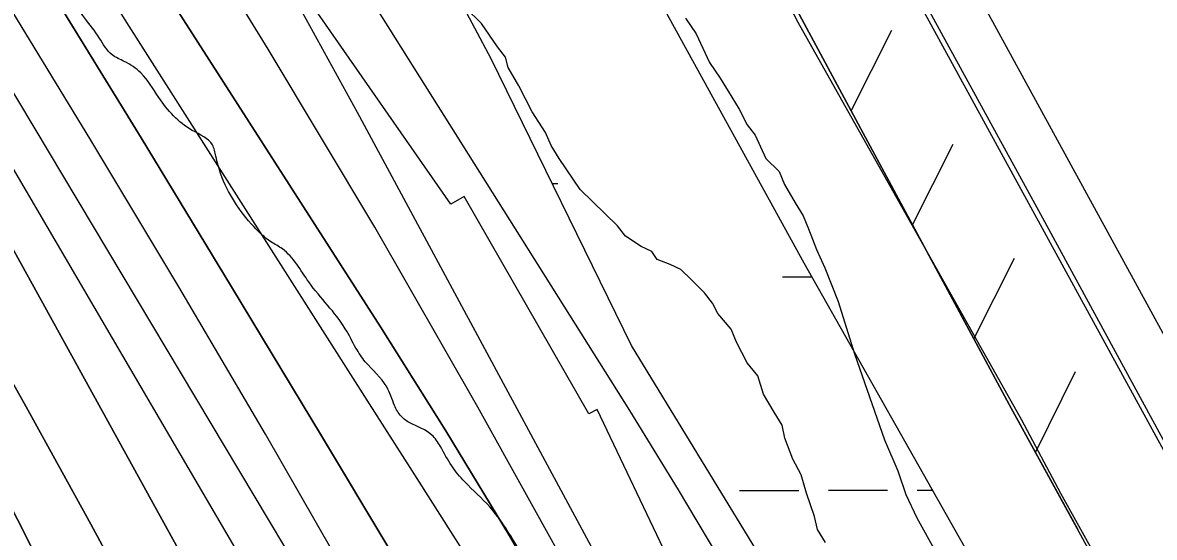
# Model space of a CAD drawing. Extents: x 3329297 to 3367176, y 649250 to 674653.
# Drawn here: x 3341715 to 3342327, y 666819 to 667097 of the extents above; entities that cross this region are included whole.
import ezdxf

# ---------------------------------------------------------------- set-up
doc = ezdxf.new("R2010")
doc.units = 0
for name, color, linetype in [('V-FLOD-BASE', 7, 'Continuous'), ('V-LEVE-TOET', 7, 'Continuous'), ('V-RIVR-EDGE', 7, 'Continuous'), ('V-RRAP-FSHR', 7, 'Continuous'), ('V-RRAP-RVMT', 7, 'Continuous'), ('V-SITE-VEGE', 7, 'Continuous'), ('V-SURV-LINE', 7, 'Continuous'), ('V-TOPO-DPTH', 7, 'Continuous'), ('V-TOPO-MAJR', 7, 'Continuous'), ('V-TOPO-MINR', 7, 'Continuous'), ('V-TOPO-WATR', 7, 'Continuous'), ('V-UTIL-LINE', 7, 'Continuous'), ('V-WETL-SWMP', 7, 'Continuous')]:
    doc.layers.add(name, color=color, linetype=linetype)

msp = doc.modelspace()

# ---------------------------------------------------------------- linework, layer by layer
at = {"layer": 'V-FLOD-BASE'}
msp.add_lwpolyline([(3341367.23, 668444.17), (3341507.93, 668231.43), (3341629.22, 668048.89), (3341756.43, 667857.05), (3341875.95, 667679.19), (3342045.46, 667398.54), (3342152.31, 667199.57), (3342264.99, 666993.68), (3342340.14, 666855.37)], dxfattribs=at)
at = {"layer": 'V-LEVE-TOET'}
for points in [[(3342254.81, 666882.1), (3342133.85, 667097.19), (3342054.97, 667249.64), (3341968.26, 667420.04), (3341879.97, 667569.74), (3341785.71, 667709.7), (3341687.95, 667858.25), (3341588.51, 668009.11), (3341482.67, 668161.32), (3341399.77, 668294.58), (3341324.46, 668416.22)], [(3342565.29, 666264.01), (3342522.02, 666392.83), (3342494.96, 666444.66), (3342433.08, 666559.35), (3342334.98, 666736.18), (3342275.97, 666842.56), (3342254.81, 666882.1)]]:
    msp.add_lwpolyline(points, dxfattribs=at)
at = {"layer": 'V-RIVR-EDGE'}
msp.add_spline([(3342816.41, 664076.7), (3342812.76, 664100.73), (3342811.24, 664114.69), (3342810.49, 664125.17), (3342811.67, 664129.43), (3342815.94, 664131.36), (3342822.14, 664130.96), (3342827.58, 664133.66), (3342827.98, 664138.7), (3342825.71, 664163.52), (3342823.01, 664169.35), (3342818.01, 664185.26), (3342816.5, 664200), (3342816.91, 664208.92), (3342818.1, 664220.94), (3342817.34, 664227.14), (3342814.66, 664243.44), (3342809.27, 664257.41), (3342808.51, 664264.01), (3342808.92, 664272.54), (3342814.79, 664296.18), (3342814.82, 664305.49), (3342810.59, 664319.46), (3342799.78, 664338.87), (3342790.88, 664350.14), (3342779.66, 664360.25), (3342778.51, 664365.3), (3342779.3, 664369.17), (3342779.69, 664370.72), (3342785.91, 664376.91), (3342798.35, 664388.13), (3342804.18, 664396.26), (3342807.71, 664410.21), (3342807.34, 664416.8), (3342805.02, 664421.46), (3342805.03, 664424.18), (3342805.05, 664435.04), (3342805.48, 664451.32), (3342803.59, 664468.39), (3342800.14, 664485.46), (3342800.15, 664492.05), (3342800.55, 664495.93), (3342805.6, 664499.41), (3342810.27, 664507.15), (3342811.45, 664513.74), (3342812.65, 664526.54), (3342808.84, 664554.08), (3342808.48, 664564.55), (3342811.98, 664571.52), (3342819.76, 664577.71), (3342825.21, 664588.56), (3342825.62, 664596.7), (3342825.25, 664604.07), (3342821.39, 664610.67), (3342817.54, 664623.86), (3342808.64, 664632.03), (3342807.5, 664639.01), (3342807.51, 664645.61), (3342805.59, 664651.04), (3342795.55, 664667.74), (3342786.28, 664683.28), (3342782.79, 664682.12), (3342779.3, 664685.62), (3342772.36, 664698.82), (3342765.01, 664705.82), (3342757.66, 664715.15), (3342754.96, 664720.97), (3342754.97, 664725.24), (3342756.92, 664729.5), (3342762.36, 664734.91), (3342763.16, 664745.77), (3342759.34, 664768.66), (3342756.66, 664780.69), (3342750.49, 664796.21), (3342738.91, 664818.35), (3342728.88, 664839.31), (3342718.83, 664850.59), (3342704.53, 664870.4), (3342673.21, 664906.93), (3342667.03, 664917.03), (3342662.4, 664928.67), (3342645.77, 664948.1), (3342638.82, 664957.43), (3342632.64, 664969.85), (3342630.72, 664978), (3342626.86, 664984.99), (3342614.87, 664996.66), (3342611.39, 664999.38), (3342609.84, 665001.32), (3342609.85, 665006.36), (3342606.76, 665010.25), (3342597.86, 665020.35), (3342593.22, 665025.41), (3342592.47, 665033.17), (3342590.94, 665044.42), (3342589.42, 665054.5), (3342588.28, 665065.36), (3342585.98, 665077), (3342585.23, 665086.7), (3342585.25, 665096.4), (3342584.88, 665101.05), (3342582.95, 665104.16), (3342580.25, 665109.59), (3342577.16, 665116.97), (3342577.18, 665122.79), (3342577.2, 665131.71), (3342577.22, 665142.56), (3342577.25, 665154.2), (3342576.12, 665167.77), (3342572.7, 665192.99), (3342566.93, 665215.11), (3342563.48, 665229.47), (3342558.85, 665239.95), (3342557.31, 665244.22), (3342555.4, 665255.47), (3342553.11, 665268.66), (3342549.27, 665284.57), (3342541.57, 665307.08), (3342537.34, 665321.83), (3342531.95, 665340.07), (3342533.51, 665343.55), (3342533.53, 665349.76), (3342526.98, 665368.39), (3342525.46, 665379.64), (3342523.54, 665388.18), (3342518.15, 665403.7), (3342515.47, 665416.12), (3342514.34, 665430.86), (3342508.57, 665450.65), (3342503.19, 665470.83), (3342492.38, 665490.63), (3342491.63, 665499.17), (3342490.87, 665508.48), (3342486.28, 665532.92), (3342483.6, 665545.33), (3342477.81, 665557.76), (3342475.93, 665580.26), (3342474.8, 665594.22), (3342470.17, 665605.48), (3342467.87, 665614.4), (3342467.13, 665629.53), (3342466.39, 665643.49), (3342466.82, 665662.1), (3342467.25, 665679.55), (3342463.41, 665695.46), (3342454.93, 665713.71), (3342445.67, 665732.35), (3342448.39, 665735.45), (3342449.55, 665735.05), (3342454.58, 665728.84), (3342456.13, 665730.38), (3342456.13, 665730.77), (3342455.37, 665734.65), (3342442.22, 665750.97), (3342428.7, 665771.56), (3342413.65, 665800.68), (3342398.6, 665832.52), (3342380.47, 665869.41), (3342358.86, 665914.06), (3342350, 665938.51), (3342337.27, 665963.36), (3342312.2, 666021.59), (3342297.17, 666058.47), (3342281.74, 666092.64), (3342274.81, 666112.43), (3342267.5, 666136.11), (3342262.92, 666165.98), (3342261.43, 666190.8), (3342261.45, 666198.56), (3342257.57, 666197.79), (3342255.25, 666199.74), (3342252.93, 666205.17), (3342252.57, 666212.54), (3342252.58, 666219.13), (3342250.29, 666232.71), (3342241.82, 666258.33), (3342236.07, 666285.87), (3342231.81, 666288.99), (3342227.55, 666291.71), (3342219.05, 666302.59), (3342218.67, 666306.86), (3342219.07, 666312.29), (3342210.16, 666314.25), (3342205.13, 666318.91), (3342203.98, 666324.35), (3342203.99, 666330.16), (3342202.08, 666339.09), (3342191.65, 666356.56), (3342180.04, 666369), (3342175.41, 666377.55), (3342164.99, 666396.96), (3342154.58, 666421.81), (3342139.95, 666463.34), (3342130.7, 666487.79), (3342122.99, 666506.43), (3342111.8, 666527.4), (3342098.68, 666554.19), (3342094.83, 666565.83), (3342092.54, 666581.74), (3342088.69, 666594.54), (3342085.25, 666612.78), (3342082.17, 666622.09), (3342072.89, 666631.81), (3342063.22, 666645.41), (3342057.44, 666657.83), (3342049.73, 666678.02), (3342048.22, 666693.14), (3342050.17, 666696.63), (3342050.96, 666704.38), (3342046.71, 666709.05), (3342039.36, 666716.82), (3342032.41, 666729.25), (3342015.81, 666761.09), (3342003.06, 666780.9), (3341996.09, 666786.35), (3341994.95, 666792.55), (3341992.63, 666796.44), (3341982.97, 666811.97), (3341967.13, 666835.28), (3341953.59, 666848.89), (3341946.63, 666857.44), (3341940.45, 666867.92), (3341935.81, 666874.14), (3341919.16, 666884.26), (3341915.69, 666890.09), (3341911.45, 666900.18), (3341899.85, 666913.78), (3341894.82, 666921.16), (3341889.03, 666931.65), (3341869.32, 666956.91), (3341855.01, 666974.78), (3341848.82, 666978.67), (3341839.53, 666986.84), (3341829.09, 667000.44), (3341821.76, 667015.19), (3341819.07, 667024.89), (3341817.15, 667031.1), (3341806.31, 667038.89), (3341788.13, 667056.77), (3341778.46, 667069.98), (3341769.56, 667076.21), (3341762.98, 667079.71), (3341756.02, 667089.04), (3341748.29, 667099.53), (3341738.62, 667112.35), (3341730.89, 667120.12), (3341719.29, 667133.73), (3341714.66, 667143.05), (3341706.55, 667156.64), (3341694.95, 667171.79), (3341682.22, 667198.97), (3341673.73, 667217.22), (3341665.66, 667244.77), (3341658.35, 667270.77), (3341654.5, 667280.86), (3341646.79, 667297.56), (3341633.67, 667325.51), (3341621.31, 667347.26), (3341603.92, 667370.57), (3341601.61, 667379.11), (3341595.05, 667392.31), (3341586.57, 667412.5), (3341578.1, 667435.79), (3341568.43, 667448.22), (3341554.13, 667467.65), (3341537.52, 667492.51), (3341516.66, 667523.97), (3341476.08, 667581.85), (3341429.71, 667650.22), (3341398.03, 667697.22), (3341370.98, 667737.23), (3341354.76, 667763.64), (3341343.55, 667778.41), (3341338.9, 667782.3), (3341332.33, 667790.07), (3341325.39, 667805.99), (3341317.65, 667814.15), (3341305.28, 667827.37), (3341300.64, 667833.19), (3341282.89, 667869.69), (3341259.72, 667911.24), (3341224.58, 667969.5), (3341190.57, 668018.45), (3341159.67, 668067), (3341126.02, 668105.48), (3341085.81, 668151.72), (3341034.77, 668213.12), (3340998.8, 668250.83), (3340967.07, 668282.32), (3340929.92, 668312.66), (3340887.35, 668349.99), (3340852.52, 668378), (3340818.08, 668406.01), (3340783.64, 668439.06), (3340747.67, 668475.99), (3340722.92, 668504.36), (3340704.36, 668525.73), (3340693.92, 668537.01), (3340680.75, 668543.24), (3340672.61, 668546.75), (3340664.48, 668552.59), (3340650.93, 668563.48), (3340645.91, 668568.92), (3340640.88, 668576.69), (3340634.7, 668584.08), (3340619.62, 668601.57), (3340609.54, 668604.69), (3340603.74, 668608.97), (3340599.1, 668614.41), (3340595.62, 668621.01), (3340589.43, 668627.24), (3340567.76, 668645.9), (3340549.95, 668659.13), (3340496.93, 668702.7), (3340430.76, 668760.64), (3340383.93, 668798.76), (3340346.77, 668824.45), (3340316.96, 668845.08), (3340289.86, 668863.37), (3340255.41, 668891.77), (3340209.37, 668936.09), (3340181.13, 668962.92), (3340159.06, 668977.32), (3340134.29, 668996.39), (3340120.75, 669009.22), (3340113.4, 669017.77), (3340109.92, 669023.59), (3340107.6, 669025.92), (3340099.85, 669026.72), (3340094.42, 669027.9), (3340089.39, 669030.24), (3340085.14, 669036.45), (3340084.76, 669043.04), (3340082.06, 669046.15), (3340066.19, 669058.99), (3340051.1, 669071.44), (3340041.8, 669077.66), (3339987.61, 669116.19), (3339929.52, 669149.3), (3339882.28, 669177.34), (3339823.8, 669212), (3339768.82, 669245.87), (3339704.94, 669289.46), (3339659.64, 669320.6), (3339613.98, 669359.49), (3339576.03, 669382.85), (3339562.87, 669392.97), (3339559.39, 669394.53), (3339555.89, 669394.15), (3339553.17, 669389.89), (3339550.84, 669388.73), (3339546.19, 669392.24), (3339540.39, 669395.35), (3339537.28, 669393.03), (3339533.01, 669392.66), (3339518.67, 669398.12), (3339507.83, 669404.74), (3339498.93, 669411.35), (3339490.01, 669411.38), (3339486.53, 669416.04), (3339483.43, 669417.6), (3339473.36, 669420.73), (3339460.58, 669427.74), (3339447.8, 669435.52), (3339435.41, 669443.31), (3339423.8, 669453.42), (3339413.36, 669464.7), (3339407.94, 669471.3), (3339393.62, 669479.48), (3339378.13, 669489.21), (3339357.61, 669502.45), (3339355.67, 669504.78), (3339358.39, 669506.33), (3339359.56, 669509.43), (3339359.18, 669510.98), (3339356.48, 669515.25), (3339347.17, 669516.82), (3339341.34, 669512.57), (3339338.24, 669513.36), (3339320.82, 669525.81), (3339311.15, 669534.75), (3339296.06, 669548.75), (3339293.35, 669550.31), (3339286.37, 669549.16), (3339280.93, 669546.46), (3339277.05, 669546.47), (3339268.14, 669549.98), (3339250.71, 669559.72), (3339229.04, 669575.67), (3339210.84, 669586.97), (3339202.33, 669595.13), (3339200.4, 669599.4), (3339200.02, 669604.83), (3339198.1, 669611.04), (3339183.01, 669622.71), (3339166.35, 669632.45)], degree=3, dxfattribs=at)
at = {"layer": 'V-RRAP-FSHR'}
for p, q in [((3342162.58, 667049.52), (3342184.55, 667093.13)), ((3342195.73, 666987.86), (3342217.7, 667031.47)), ((3342228.87, 666926.21), (3342250.84, 666969.82)), ((3342262.23, 666864.67), (3342283.84, 666908.46))]:
    msp.add_line(p, q, dxfattribs=at)
msp.add_lwpolyline([(3341975.22, 667395.87), (3341998.18, 667355.34), (3342247.97, 666890.68), (3342285.05, 666823.06)], dxfattribs=at)
at = {"layer": 'V-RRAP-RVMT'}
for p, q in [((3341946.19, 666998.99), (3341871.37, 667106.5)), ((3341953.35, 667003.1), (3341946.19, 666998.99)), ((3342020.79, 666885.54), (3341953.35, 667003.1)), ((3342025.25, 666887.92), (3342020.79, 666885.54)), ((3342090.5, 666751.17), (3342025.25, 666887.92))]:
    msp.add_line(p, q, dxfattribs=at)
at = {"layer": 'V-SITE-VEGE'}
for points in [[(3342148.62, 666816.01), (3342144.3, 666823.03), (3342142.79, 666830.09), (3342138.4, 666842.77), (3342135.45, 666852.64), (3342131.1, 666861.08), (3342126.72, 666872.35), (3342125.22, 666879.41), (3342120.89, 666886.43), (3342115.11, 666896.27), (3342112.16, 666906.14), (3342106.41, 666913.14), (3342100.62, 666924.4), (3342097.7, 666931.44), (3342090.52, 666939.84), (3342087.63, 666945.46), (3342083.31, 666951.07), (3342076.15, 666958.06), (3342070.42, 666963.65), (3342064.73, 666966.41), (3342057.62, 666969.16), (3342054.74, 666973.37), (3342049.05, 666976.13), (3342040.49, 666981.69), (3342036.17, 666987.3), (3342016.12, 667006.87), (3342004.6, 667023.71), (3342000.27, 667030.73), (3341997.35, 667037.78), (3341990.14, 667049.01), (3341982.9, 667063.07), (3341977.12, 667072.91), (3341975.63, 667078.55), (3341971.32, 667084.16), (3341962.68, 667096.79), (3341954.09, 667105.18)], [(3342073.03, 667099.54), (3342078.79, 667091.12), (3342086.05, 667075.64), (3342091.81, 667067.22), (3342096.14, 667060.19), (3342101.93, 667050.36), (3342106.27, 667041.92), (3342110.58, 667036.31), (3342116.4, 667023.65), (3342123.56, 667016.66), (3342126.47, 667009.61), (3342132.25, 666999.78), (3342136.58, 666992.76), (3342139.5, 666985.72), (3342143.88, 666974.45), (3342148.25, 666964.6), (3342155.54, 666946.29), (3342164.38, 666918.09), (3342180.5, 666871.59), (3342187.78, 666854.69), (3342192.18, 666842.01), (3342198, 666829.34), (3342208.12, 666811.07)]]:
    msp.add_lwpolyline(points, dxfattribs=at)
at = {"layer": 'V-SURV-LINE'}
for points in [[(3342001.44, 667532.74), (3342603.45, 666430.85)], [(3342577.11, 666416.48), (3341975.1, 667518.37)]]:
    msp.add_lwpolyline(points, dxfattribs=at)
at = {"layer": 'V-TOPO-DPTH'}
for points in [[(3341083.52, 667870.17), (3341157.79, 667794.75), (3341202.82, 667746.46), (3341246, 667696.64), (3341286.4, 667644.54), (3341324.94, 667590.92), (3341475.12, 667369.46), (3341492.67, 667343.06), (3341509.91, 667316.46), (3341526.65, 667289.55), (3341543.08, 667262.43), (3341581.71, 667197.34), (3341616.91, 667137.35), (3341651.73, 667077.14), (3341685.95, 667016.6), (3341719.79, 666955.83), (3341928.37, 666576.87), (3341943.16, 666549.3), (3341957.55, 666521.53), (3341971.34, 666493.45), (3341984.73, 666465.17), (3342014.48, 666400.56), (3342041.88, 666339.59), (3342068.54, 666278.3)], [(3342068.54, 666278.3), (3342041.88, 666339.59), (3342014.48, 666400.56), (3341984.73, 666465.17), (3341971.34, 666493.45), (3341957.55, 666521.53), (3341943.16, 666549.3), (3341928.37, 666576.87), (3341719.79, 666955.83), (3341685.95, 667016.6), (3341651.73, 667077.14), (3341616.91, 667137.35), (3341581.71, 667197.34), (3341543.08, 667262.43), (3341526.65, 667289.55), (3341509.91, 667316.46), (3341492.67, 667343.06), (3341475.12, 667369.46), (3341324.94, 667590.92), (3341286.4, 667644.54), (3341246, 667696.64), (3341202.82, 667746.46), (3341157.79, 667794.75), (3341083.52, 667870.17)], [(3342322.98, 665765.86), (3342010.97, 666529.7), (3342008.22, 666536.16), (3342005.36, 666542.56), (3342002.33, 666548.88), (3341999.17, 666555.15), (3341962.65, 666625.25), (3341940.8, 666666.32), (3341918.47, 666707.14), (3341895.43, 666747.55), (3341871.92, 666787.71), (3341545.81, 667333.66)], [(3342322.98, 665765.86), (3342010.97, 666529.7), (3342008.22, 666536.16), (3342005.36, 666542.56), (3342002.33, 666548.88), (3341999.17, 666555.15), (3341962.65, 666625.25), (3341940.8, 666666.32), (3341918.47, 666707.14), (3341895.43, 666747.55), (3341871.92, 666787.71), (3341545.81, 667333.66)], [(3341964.82, 666282.8), (3341943.85, 666334.08), (3341922.63, 666385.27), (3341909.44, 666416.79), (3341894.34, 666452.01), (3341878.85, 666487.05), (3341862.77, 666521.82), (3341846.29, 666556.41), (3341796.64, 666658.38), (3341754.54, 666743.57), (3341711.79, 666828.42), (3341668.05, 666912.77), (3341623.65, 666996.78), (3341470.8, 667281.93)], [(3341470.8, 667281.93), (3341623.65, 666996.78), (3341668.05, 666912.77), (3341711.79, 666828.42), (3341754.54, 666743.57), (3341796.64, 666658.38), (3341846.29, 666556.41), (3341862.77, 666521.82), (3341878.85, 666487.05), (3341894.34, 666452.01), (3341909.44, 666416.79), (3341922.63, 666385.27), (3341943.85, 666334.08), (3341964.82, 666282.8)], [(3341501.42, 667273.26), (3341716.55, 666889.35), (3341751.52, 666825.92), (3341785.91, 666762.17), (3341819.4, 666697.96), (3341852.31, 666633.43), (3341909.41, 666519.54), (3341913.25, 666511.69), (3341916.98, 666503.79), (3341920.55, 666495.81), (3341924.02, 666487.78), (3342171.87, 665898.21)], [(3341501.42, 667273.26), (3341716.55, 666889.35), (3341751.52, 666825.92), (3341785.91, 666762.17), (3341819.4, 666697.96), (3341852.31, 666633.43), (3341909.41, 666519.54), (3341913.25, 666511.69), (3341916.98, 666503.79), (3341920.55, 666495.81), (3341924.02, 666487.78), (3342171.87, 665898.21)], [(3341738.29, 667197.52), (3341908.11, 666932.71), (3341943.4, 666876.38), (3341977.88, 666819.56), (3342011.14, 666762.03), (3342043.6, 666704.02), (3342095.31, 666609.25), (3342101.16, 666598.19), (3342106.82, 666587.05), (3342112.21, 666575.77), (3342117.41, 666564.4), (3342178.85, 666425.45), (3342213.91, 666344.24), (3342248.03, 666262.65)], [(3341729.48, 667115.07), (3341778.71, 667034.84), (3341827.56, 666954.38), (3341876.15, 666873.76), (3342022.38, 666629.81), (3342040.87, 666597.99), (3342058.77, 666565.85), (3342075.78, 666533.23), (3342092.2, 666500.29), (3342096.78, 666490.76), (3342114.48, 666452.57), (3342131.42, 666414.07), (3342147.21, 666375.08), (3342162.24, 666335.77), (3342410.61, 665656.31)], [(3342410.61, 665656.31), (3342162.24, 666335.77), (3342147.21, 666375.08), (3342131.42, 666414.07), (3342114.48, 666452.57), (3342096.78, 666490.76), (3342092.2, 666500.29), (3342075.78, 666533.23), (3342058.77, 666565.85), (3342040.87, 666597.99), (3342022.38, 666629.81), (3341876.15, 666873.76), (3341827.56, 666954.38), (3341778.71, 667034.84), (3341729.48, 667115.07)]]:
    msp.add_lwpolyline(points, dxfattribs=at)
at = {"layer": 'V-TOPO-MAJR'}
msp.add_lwpolyline([(3342474.3, 665940.88), (3342197.2, 666608.87), (3342193.96, 666616.38), (3342190.59, 666623.82), (3342187, 666631.16), (3342183.28, 666638.44), (3342143.78, 666713.04), (3342119.71, 666757.29), (3342094.99, 666801.15), (3342069.29, 666844.46), (3342042.94, 666887.38), (3341926.28, 667072.72), (3341895.15, 667122.52)], dxfattribs=at)
at = {"layer": 'V-TOPO-MINR'}
for points in [[(3342189.2, 666175.28), (3342141.23, 666287.97), (3342040.66, 666518.34), (3342033.16, 666534.89), (3342025.36, 666551.3), (3342017.11, 666567.49), (3342008.57, 666583.53), (3341936.91, 666713.67), (3341891.79, 666794.37), (3341845.96, 666874.66), (3341799.07, 666954.33), (3341751.48, 667033.6), (3341573.07, 667326.35), (3341567.42, 667335.56), (3341561.74, 667344.76), (3341556.01, 667353.92), (3341550.24, 667363.06), (3341507.31, 667430.69), (3341479.84, 667473.49), (3341452.09, 667516.11), (3341423.93, 667558.46), (3341395.49, 667600.63), (3341082.73, 668059.45), (3340316.23, 668769.41)], [(3342349.38, 665627.96), (3341997.45, 666523), (3341996.52, 666525.28), (3341994.55, 666529.78), (3341992.4, 666534.2), (3341990.08, 666538.53), (3341988.86, 666540.67), (3341624.77, 667163.06), (3341608.7, 667190.33), (3341592.53, 667217.53), (3341576.18, 667244.64), (3341559.72, 667271.67), (3341542.96, 667298.51), (3341525.89, 667325.16), (3341508.37, 667351.51), (3341490.55, 667377.66), (3341294.34, 667660.4), (3341251.32, 667718.78), (3341206.22, 667775.4), (3341157.99, 667829.37), (3341107.66, 667881.58)], [(3342068.54, 666278.3), (3342041.88, 666339.59), (3342014.48, 666400.56), (3341984.73, 666465.17), (3341971.34, 666493.45), (3341957.55, 666521.53), (3341943.16, 666549.3), (3341928.37, 666576.87), (3341719.79, 666955.83), (3341685.95, 667016.6), (3341651.73, 667077.14), (3341616.91, 667137.35), (3341581.71, 667197.34), (3341543.08, 667262.43), (3341526.65, 667289.55), (3341509.91, 667316.46), (3341492.67, 667343.06), (3341475.12, 667369.46), (3341324.94, 667590.92), (3341286.4, 667644.54), (3341246, 667696.64), (3341202.82, 667746.46), (3341157.79, 667794.75), (3341083.52, 667870.17)], [(3342322.98, 665765.86), (3342010.97, 666529.7), (3342008.22, 666536.16), (3342005.36, 666542.56), (3342002.33, 666548.88), (3341999.17, 666555.15), (3341962.65, 666625.25), (3341940.8, 666666.32), (3341918.47, 666707.14), (3341895.43, 666747.55), (3341871.92, 666787.71), (3341545.81, 667333.66)], [(3341964.82, 666282.8), (3341943.85, 666334.08), (3341922.63, 666385.27), (3341909.44, 666416.79), (3341894.34, 666452.01), (3341878.85, 666487.05), (3341862.77, 666521.82), (3341846.29, 666556.41), (3341796.64, 666658.38), (3341754.54, 666743.57), (3341711.79, 666828.42), (3341668.05, 666912.77), (3341623.65, 666996.78), (3341470.8, 667281.93)], [(3342171.87, 665898.21), (3341924.02, 666487.78), (3341920.55, 666495.81), (3341916.98, 666503.79), (3341913.25, 666511.69), (3341909.41, 666519.54), (3341852.31, 666633.43), (3341819.4, 666697.96), (3341785.91, 666762.17), (3341751.52, 666825.92), (3341716.55, 666889.35), (3341501.42, 667273.26)], [(3342248.03, 666262.65), (3342213.91, 666344.24), (3342178.85, 666425.45), (3342117.41, 666564.4), (3342112.21, 666575.77), (3342106.82, 666587.05), (3342101.16, 666598.19), (3342095.31, 666609.25), (3342043.6, 666704.02), (3342011.14, 666762.03), (3341977.88, 666819.56), (3341943.4, 666876.38), (3341908.11, 666932.71), (3341738.29, 667197.52)], [(3342273.11, 666253.38), (3342138.95, 666556.06), (3342130.35, 666574.84), (3342121.46, 666593.46), (3342112.13, 666611.87), (3342102.5, 666630.13), (3342015.12, 666791.06), (3341960.65, 666889.14), (3341904.96, 666986.5), (3341847.41, 667082.78), (3341788.64, 667178.34)], [(3342429.47, 665739.58), (3342164.01, 666412.35), (3342152.65, 666440.66), (3342141.06, 666468.87), (3342129.14, 666496.94), (3342117, 666524.92), (3342095.9, 666572.75), (3342094.09, 666576.72), (3342092.21, 666580.66), (3342090.23, 666584.55), (3342088.19, 666588.4), (3342070.15, 666621.48), (3342058.83, 666641.72), (3342047.24, 666661.81), (3342035.24, 666681.66), (3342022.96, 666701.34), (3341998.86, 666739.12), (3341974.34, 666777.58), (3341949.83, 666816.05), (3341925.34, 666854.53), (3341900.86, 666893.02), (3341772.26, 667095.37), (3341743.64, 667140.45)], [(3342437.14, 665925.21), (3342160.51, 666547.74), (3342148.52, 666573.91), (3342136.14, 666599.89), (3342123.17, 666625.58), (3342109.81, 666651.08), (3341895.67, 667048.62), (3341861.97, 667109.98)]]:
    msp.add_lwpolyline(points, dxfattribs=at)
at = {"layer": 'V-TOPO-WATR'}
msp.add_lwpolyline([(3342410.61, 665656.31), (3342162.24, 666335.77), (3342147.21, 666375.08), (3342131.42, 666414.07), (3342114.48, 666452.57), (3342096.78, 666490.76), (3342092.2, 666500.29), (3342075.78, 666533.23), (3342058.77, 666565.85), (3342040.87, 666597.99), (3342022.38, 666629.81), (3341876.15, 666873.76), (3341827.56, 666954.38), (3341778.71, 667034.84), (3341729.48, 667115.07)], dxfattribs=at)
at = {"layer": 'V-UTIL-LINE'}
msp.add_lwpolyline([(3343214.47, 663762.74), (3343263.75, 664509.56), (3343274.9, 664831.38), (3343269.46, 664898.18), (3343259.54, 664966.24), (3343235.9, 665073.88), (3343214.8, 665141.21), (3342988.82, 665948.09), (3342965.69, 665990.52), (3342644.7, 666176.02), (3342612.1, 666200.12), (3342584.69, 666224.79), (3342572.99, 666237.96), (3342558.05, 666267.29), (3342544.71, 666298.95), (3342528.65, 666362.43), (3342506.32, 666419.51), (3342247.97, 666890.68), (3341998.18, 667355.34), (3341893.42, 667540.23), (3341355.82, 668355.57)], dxfattribs=at)
at = {"layer": 'V-WETL-SWMP'}
for p, q in [((3342023.09, 667174.25), (3342136.9, 666967.32)), ((3341967.91, 667077.69), (3341936.87, 667136.32)), ((3342043.79, 666922.49), (3341967.91, 667077.69)), ((3342000.93, 667010.15), (3342004.03, 667010.15)), ((3342136.9, 666967.32), (3342299, 666681.07)), ((3342125.44, 666959.64), (3342141.24, 666959.67)), ((3342119.66, 666798.33), (3342043.79, 666922.49)), ((3342102.25, 666844.16), (3342134.25, 666844.22)), ((3342150.25, 666844.25), (3342182.25, 666844.31)), ((3342198.25, 666844.34), (3342206.53, 666844.36))]:
    msp.add_line(p, q, dxfattribs=at)

doc.saveas('drawing.dxf')
